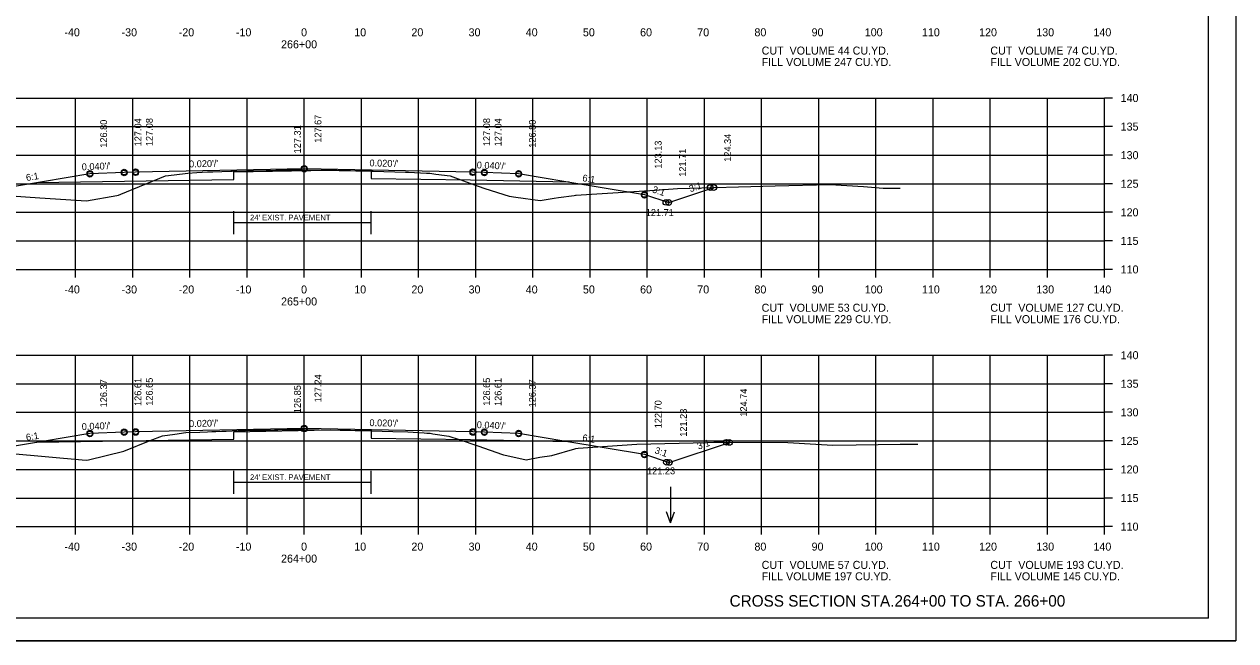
# Model space of a CAD drawing. Extents: x 1175611 to 1176402, y -433344 to -416213.
# Drawn here: x 1175732 to 1175943.9, y -419903.2 to -419795.3 of the extents above; entities that cross this region are included whole.
import ezdxf

# ---------------------------------------------------------------- set-up
doc = ezdxf.new("R2010")
doc.units = 0
for name, color, linetype in [('Default', 7, 'Continuous'), ('R_Alt Surface', 7, 'Continuous'), ('R_Axis', 7, 'Continuous'), ('R_Axis Annot', 7, 'Continuous'), ('R_Border', 7, 'Continuous'), ('R_Draft', 7, 'Continuous'), ('R_Exist Surface', 7, 'Continuous'), ('R_Fin Surface', 7, 'Continuous'), ('R_Grid', 7, 'Continuous'), ('R_No Plot', 7, 'Continuous'), ('R_Water Annot', 7, 'Continuous'), ('R_Xsect Elev', 7, 'Continuous'), ('R_Xsect Slope', 7, 'Continuous')]:
    doc.layers.add(name, color=color, linetype=linetype)

msp = doc.modelspace()

# ---------------------------------------------------------------- linework, layer by layer
at = {"layer": 'R_Alt Surface'}
for p, q in [((1175768.67, -419830.06), (1175792.67, -419830.06)), ((1175768.67, -419875.51), (1175792.67, -419875.51))]:
    msp.add_line(p, q, dxfattribs=at)
for points in [[(1175734.17, -419823.02), (1175768.67, -419822.52), (1175768.67, -419821.2), (1175785.47, -419820.87), (1175792.67, -419821.01), (1175792.67, -419822.33), (1175810.04, -419822.59), (1175827.31, -419822.94)], [(1175768.67, -419832.06), (1175768.67, -419828.06)], [(1175792.67, -419832.06), (1175792.67, -419828.06)], [(1175734.17, -419868.46), (1175768.67, -419867.97), (1175768.67, -419866.65), (1175785.47, -419866.31), (1175792.67, -419866.46), (1175792.67, -419867.78), (1175810.04, -419868.04), (1175827.31, -419868.38)], [(1175768.67, -419877.51), (1175768.67, -419873.51)], [(1175792.67, -419877.51), (1175792.67, -419873.51)]]:
    msp.add_lwpolyline(points, dxfattribs=at)
at = {"layer": 'R_Axis'}
for p, q in [((1175920.97, -419838.26), (1175920.97, -419808.26)), ((1175922.37, -419808.26), (1175920.97, -419808.26)), ((1175922.37, -419813.26), (1175920.97, -419813.26)), ((1175922.37, -419818.26), (1175920.97, -419818.26)), ((1175922.37, -419823.26), (1175920.97, -419823.26)), ((1175922.37, -419828.26), (1175920.97, -419828.26)), ((1175922.37, -419833.26), (1175920.97, -419833.26)), ((1175640.97, -419838.26), (1175920.97, -419838.26)), ((1175740.97, -419839.66), (1175740.97, -419838.26)), ((1175750.97, -419839.66), (1175750.97, -419838.26)), ((1175760.97, -419839.66), (1175760.97, -419838.26)), ((1175770.97, -419839.66), (1175770.97, -419838.26)), ((1175780.97, -419839.66), (1175780.97, -419838.26)), ((1175790.97, -419839.66), (1175790.97, -419838.26)), ((1175800.97, -419839.66), (1175800.97, -419838.26)), ((1175810.97, -419839.66), (1175810.97, -419838.26)), ((1175820.97, -419839.66), (1175820.97, -419838.26)), ((1175830.97, -419839.66), (1175830.97, -419838.26)), ((1175840.97, -419839.66), (1175840.97, -419838.26)), ((1175850.97, -419839.66), (1175850.97, -419838.26)), ((1175860.97, -419839.66), (1175860.97, -419838.26)), ((1175870.97, -419839.66), (1175870.97, -419838.26)), ((1175880.97, -419839.66), (1175880.97, -419838.26)), ((1175890.97, -419839.66), (1175890.97, -419838.26)), ((1175900.97, -419839.66), (1175900.97, -419838.26)), ((1175910.97, -419839.66), (1175910.97, -419838.26)), ((1175920.97, -419839.66), (1175920.97, -419838.26)), ((1175922.37, -419838.26), (1175920.97, -419838.26)), ((1175920.97, -419883.26), (1175920.97, -419853.26)), ((1175922.37, -419853.26), (1175920.97, -419853.26)), ((1175922.37, -419858.26), (1175920.97, -419858.26)), ((1175922.37, -419863.26), (1175920.97, -419863.26)), ((1175922.37, -419868.26), (1175920.97, -419868.26)), ((1175922.37, -419873.26), (1175920.97, -419873.26)), ((1175922.37, -419878.26), (1175920.97, -419878.26)), ((1175640.97, -419883.26), (1175920.97, -419883.26)), ((1175740.97, -419884.66), (1175740.97, -419883.26)), ((1175750.97, -419884.66), (1175750.97, -419883.26)), ((1175760.97, -419884.66), (1175760.97, -419883.26)), ((1175770.97, -419884.66), (1175770.97, -419883.26)), ((1175780.97, -419884.66), (1175780.97, -419883.26)), ((1175790.97, -419884.66), (1175790.97, -419883.26)), ((1175800.97, -419884.66), (1175800.97, -419883.26)), ((1175810.97, -419884.66), (1175810.97, -419883.26)), ((1175820.97, -419884.66), (1175820.97, -419883.26)), ((1175830.97, -419884.66), (1175830.97, -419883.26)), ((1175840.97, -419884.66), (1175840.97, -419883.26)), ((1175850.97, -419884.66), (1175850.97, -419883.26)), ((1175860.97, -419884.66), (1175860.97, -419883.26)), ((1175870.97, -419884.66), (1175870.97, -419883.26)), ((1175880.97, -419884.66), (1175880.97, -419883.26)), ((1175890.97, -419884.66), (1175890.97, -419883.26)), ((1175900.97, -419884.66), (1175900.97, -419883.26)), ((1175910.97, -419884.66), (1175910.97, -419883.26)), ((1175920.97, -419884.66), (1175920.97, -419883.26)), ((1175922.37, -419883.26), (1175920.97, -419883.26))]:
    msp.add_line(p, q, dxfattribs=at)
at = {"layer": 'R_Border'}
for q in [(1175939.15, -419693.8), (1175622.97, -419899.26)]:
    msp.add_line((1175939.15, -419899.26), q, dxfattribs=at)
at = {"layer": 'R_Exist Surface'}
for points in [[(1175725.5, -419825.08), (1175734.72, -419825.7), (1175742.86, -419826.23), (1175748.16, -419825.33), (1175748.45, -419825.28), (1175748.88, -419825.1), (1175756.67, -419821.89), (1175758.21, -419821.68), (1175760.61, -419821.39), (1175762.15, -419821.31), (1175764.03, -419821.2), (1175764.41, -419821.19), (1175764.73, -419821.17), (1175764.79, -419821.17), (1175765, -419821.16), (1175768.12, -419821.08), (1175768.36, -419821.07), (1175770.92, -419820.98), (1175771.21, -419820.98), (1175774.32, -419820.94), (1175774.5, -419820.93), (1175776.02, -419820.88), (1175776.07, -419820.87), (1175776.74, -419820.85), (1175777.05, -419820.85), (1175780.16, -419820.8), (1175780.65, -419820.81), (1175786.67, -419820.91), (1175787.07, -419820.92), (1175789.98, -419821), (1175792.7, -419821.04), (1175793, -419821.05), (1175798.67, -419821.21), (1175799.22, -419821.22), (1175802.35, -419821.39), (1175802.62, -419821.4), (1175802.91, -419821.41), (1175803.26, -419821.46), (1175804.01, -419821.56), (1175806.48, -419821.89), (1175809.26, -419822.9), (1175812.39, -419824.02), (1175814.75, -419824.77), (1175816.83, -419825.44), (1175817.97, -419825.63), (1175822.23, -419826.2), (1175824.67, -419825.78), (1175825.42, -419825.68), (1175828.17, -419825.3), (1175828.42, -419825.26), (1175828.54, -419825.26), (1175831.23, -419825.06), (1175842.35, -419824.41), (1175846.27, -419824.09), (1175863.33, -419823.63), (1175872.93, -419823.37), (1175878.77, -419823.75), (1175882.24, -419824.01), (1175882.56, -419824.01), (1175885.19, -419824.02)], [(1175729.79, -419870.48), (1175742.09, -419871.56), (1175742.92, -419871.64), (1175743.25, -419871.55), (1175749.42, -419870.05), (1175754.04, -419868.22), (1175756.18, -419867.37), (1175758.31, -419867.1), (1175760.25, -419866.82), (1175762.72, -419866.71), (1175764.07, -419866.65), (1175764.81, -419866.62), (1175765.52, -419866.59), (1175766.57, -419866.58), (1175767.32, -419866.56), (1175769.42, -419866.47), (1175770.67, -419866.42), (1175772.1, -419866.41), (1175773.96, -419866.39), (1175774.71, -419866.36), (1175775.78, -419866.33), (1175776.34, -419866.31), (1175776.84, -419866.29), (1175779.27, -419866.27), (1175780.96, -419866.26), (1175783.58, -419866.31), (1175787.27, -419866.37), (1175788.38, -419866.41), (1175789.87, -419866.45), (1175791.36, -419866.47), (1175792.73, -419866.49), (1175796.46, -419866.61), (1175799.06, -419866.69), (1175801.93, -419866.85), (1175802.4, -419866.88), (1175802.74, -419866.89), (1175802.99, -419866.93), (1175803.47, -419867.02), (1175806.26, -419867.44), (1175808.08, -419868.03), (1175811.3, -419869.11), (1175815.65, -419870.66), (1175815.79, -419870.71), (1175815.85, -419870.72), (1175819.78, -419871.55), (1175822.16, -419871.08), (1175824.25, -419870.79), (1175828.31, -419869.63), (1175828.47, -419869.58), (1175828.87, -419869.55), (1175839.13, -419868.86), (1175851.44, -419868.56), (1175852.58, -419868.51), (1175854.19, -419868.51), (1175865.53, -419868.56), (1175870.46, -419868.85), (1175873.4, -419869.02), (1175877.51, -419868.95), (1175885.23, -419868.84), (1175887.97, -419868.84), (1175888.3, -419868.84)]]:
    msp.add_lwpolyline(points, dxfattribs=at)
at = {"layer": 'R_Fin Surface'}
for points in [[(1175714.34, -419825.16), (1175717.86, -419826.33), (1175721.47, -419825.13), (1175735.2, -419822.84), (1175743.47, -419821.46), (1175749.47, -419821.22), (1175751.47, -419821.18), (1175780.97, -419820.59), (1175810.47, -419821.18), (1175812.47, -419821.22), (1175818.47, -419821.46), (1175826.75, -419822.84), (1175840.47, -419825.13), (1175844.71, -419826.54), (1175852.59, -419823.92)], [(1175713.68, -419870.4), (1175717.84, -419871.79), (1175721.47, -419870.58), (1175735.2, -419868.29), (1175743.47, -419866.91), (1175749.47, -419866.67), (1175751.47, -419866.63), (1175780.97, -419866.04), (1175810.47, -419866.63), (1175812.47, -419866.67), (1175818.47, -419866.91), (1175826.75, -419868.29), (1175840.47, -419870.58), (1175844.82, -419872.03), (1175855.35, -419868.52)]]:
    msp.add_lwpolyline(points, dxfattribs=at)
at = {"layer": 'R_Grid'}
for p, q in [((1175640.97, -419808.26), (1175920.97, -419808.26)), ((1175740.97, -419838.26), (1175740.97, -419808.26)), ((1175750.97, -419838.26), (1175750.97, -419808.26)), ((1175760.97, -419838.26), (1175760.97, -419808.26)), ((1175770.97, -419838.26), (1175770.97, -419808.26)), ((1175780.97, -419838.26), (1175780.97, -419808.26)), ((1175790.97, -419838.26), (1175790.97, -419808.26)), ((1175800.97, -419838.26), (1175800.97, -419808.26)), ((1175810.97, -419838.26), (1175810.97, -419808.26)), ((1175820.97, -419838.26), (1175820.97, -419808.26)), ((1175830.97, -419838.26), (1175830.97, -419808.26)), ((1175840.97, -419838.26), (1175840.97, -419808.26)), ((1175850.97, -419838.26), (1175850.97, -419808.26)), ((1175860.97, -419838.26), (1175860.97, -419808.26)), ((1175870.97, -419838.26), (1175870.97, -419808.26)), ((1175880.97, -419838.26), (1175880.97, -419808.26)), ((1175890.97, -419838.26), (1175890.97, -419808.26)), ((1175900.97, -419838.26), (1175900.97, -419808.26)), ((1175910.97, -419838.26), (1175910.97, -419808.26)), ((1175920.97, -419838.26), (1175920.97, -419808.26)), ((1175640.97, -419813.26), (1175920.97, -419813.26)), ((1175640.97, -419818.26), (1175920.97, -419818.26)), ((1175640.97, -419823.26), (1175920.97, -419823.26)), ((1175640.97, -419828.26), (1175920.97, -419828.26)), ((1175640.97, -419833.26), (1175920.97, -419833.26)), ((1175640.97, -419838.26), (1175920.97, -419838.26)), ((1175640.97, -419853.26), (1175920.97, -419853.26)), ((1175740.97, -419883.26), (1175740.97, -419853.26)), ((1175750.97, -419883.26), (1175750.97, -419853.26)), ((1175760.97, -419883.26), (1175760.97, -419853.26)), ((1175770.97, -419883.26), (1175770.97, -419853.26)), ((1175780.97, -419883.26), (1175780.97, -419853.26)), ((1175790.97, -419883.26), (1175790.97, -419853.26)), ((1175800.97, -419883.26), (1175800.97, -419853.26)), ((1175810.97, -419883.26), (1175810.97, -419853.26)), ((1175820.97, -419883.26), (1175820.97, -419853.26)), ((1175830.97, -419883.26), (1175830.97, -419853.26)), ((1175840.97, -419883.26), (1175840.97, -419853.26)), ((1175850.97, -419883.26), (1175850.97, -419853.26)), ((1175860.97, -419883.26), (1175860.97, -419853.26)), ((1175870.97, -419883.26), (1175870.97, -419853.26)), ((1175880.97, -419883.26), (1175880.97, -419853.26)), ((1175890.97, -419883.26), (1175890.97, -419853.26)), ((1175900.97, -419883.26), (1175900.97, -419853.26)), ((1175910.97, -419883.26), (1175910.97, -419853.26)), ((1175920.97, -419883.26), (1175920.97, -419853.26)), ((1175640.97, -419858.26), (1175920.97, -419858.26)), ((1175640.97, -419863.26), (1175920.97, -419863.26)), ((1175640.97, -419868.26), (1175920.97, -419868.26)), ((1175640.97, -419873.26), (1175920.97, -419873.26)), ((1175640.97, -419878.26), (1175920.97, -419878.26)), ((1175640.97, -419883.26), (1175920.97, -419883.26))]:
    msp.add_line(p, q, dxfattribs=at)
at = {"layer": 'R_No Plot'}
msp.add_line((1175610.57, -419903.24), (1175943.91, -419903.24), dxfattribs=at)
msp.add_lwpolyline([(1175610.57, -419689.9), (1175943.91, -419689.9), (1175943.91, -419903.24), (1175610.57, -419903.24)], close=True, dxfattribs=at)
for centre in [(1175749.47, -419821.22), (1175751.47, -419821.18), (1175780.97, -419820.59), (1175780.97, -419820.73), (1175810.47, -419821.18), (1175812.47, -419821.22), (1175743.47, -419821.46), (1175743.47, -419821.6), (1175749.47, -419821.36), (1175751.47, -419821.32), (1175810.47, -419821.32), (1175812.47, -419821.36), (1175818.47, -419821.46), (1175818.47, -419821.6), (1175840.47, -419825.13), (1175840.47, -419825.27), (1175851.99, -419823.93), (1175852.59, -419823.92), (1175852.59, -419823.92), (1175844.22, -419826.52), (1175844.71, -419826.54), (1175844.71, -419826.54), (1175743.47, -419866.91), (1175743.47, -419867.05), (1175749.47, -419866.67), (1175749.47, -419866.81), (1175751.47, -419866.63), (1175751.47, -419866.77), (1175780.97, -419866.04), (1175780.97, -419866.18), (1175810.47, -419866.63), (1175810.47, -419866.77), (1175812.47, -419866.67), (1175812.47, -419866.81), (1175818.47, -419866.91), (1175818.47, -419867.05), (1175854.8, -419868.51), (1175855.35, -419868.52), (1175855.35, -419868.52), (1175840.47, -419870.58), (1175840.47, -419870.72), (1175844.32, -419872), (1175844.82, -419872.03), (1175844.82, -419872.03)]:
    msp.add_circle(centre, 0.5, dxfattribs=at)
at = {"layer": 'R_Water Annot'}
for p, q in [((1175845.02, -419876.3), (1175845.02, -419882.59)), ((1175845.02, -419882.59), (1175844.32, -419880.66)), ((1175845.02, -419882.59), (1175845.72, -419880.66))]:
    msp.add_line(p, q, dxfattribs=at)

# ---------------------------------------------------------------- texts
at = {"layer": 'Default'}
for s, p in [('CUT  VOLUME 44 CU.YD.', (1175860.97, -419800.66)), ('CUT  VOLUME 74 CU.YD.', (1175900.97, -419800.66)), ('FILL VOLUME 247 CU.YD.', (1175860.97, -419802.66)), ('FILL VOLUME 202 CU.YD.', (1175900.97, -419802.66)), ('CUT  VOLUME 53 CU.YD.', (1175860.97, -419845.66)), ('CUT  VOLUME 127 CU.YD.', (1175900.97, -419845.66)), ('FILL VOLUME 229 CU.YD.', (1175860.97, -419847.66)), ('FILL VOLUME 176 CU.YD.', (1175900.97, -419847.66)), ('CUT  VOLUME 57 CU.YD.', (1175860.97, -419890.66)), ('CUT  VOLUME 193 CU.YD.', (1175900.97, -419890.66)), ('FILL VOLUME 197 CU.YD.', (1175860.97, -419892.66)), ('FILL VOLUME 145 CU.YD.', (1175900.97, -419892.66))]:
    msp.add_text(s, height=1.4, dxfattribs=at).set_placement(p)
at = {"layer": 'R_Alt Surface'}
for p in [(1175771.48, -419829.68), (1175771.48, -419875.12)]:
    msp.add_text("24' EXIST. PAVEMENT", height=1, dxfattribs=at).set_placement(p)
at = {"layer": 'R_Axis Annot'}
for s, p in [('-40', (1175739.01, -419797.46)), ('-30', (1175749.01, -419797.46)), ('-20', (1175759.01, -419797.46)), ('-10', (1175769.01, -419797.46)), ('0', (1175780.41, -419797.46)), ('10', (1175789.71, -419797.46)), ('20', (1175799.71, -419797.46)), ('30', (1175809.71, -419797.46)), ('40', (1175819.71, -419797.46)), ('50', (1175829.71, -419797.46)), ('60', (1175839.71, -419797.46)), ('70', (1175849.71, -419797.46)), ('80', (1175859.71, -419797.46)), ('90', (1175869.71, -419797.46)), ('100', (1175879.01, -419797.46)), ('110', (1175889.01, -419797.46)), ('120', (1175899.01, -419797.46)), ('130', (1175909.01, -419797.46)), ('140', (1175919.01, -419797.46)), ('266+00', (1175776.91, -419799.56)), ('140', (1175923.77, -419808.96)), ('135', (1175923.77, -419813.96)), ('130', (1175923.77, -419818.96)), ('125', (1175923.77, -419823.96)), ('120', (1175923.77, -419828.96)), ('115', (1175923.77, -419833.96)), ('110', (1175923.77, -419838.96)), ('-40', (1175739.01, -419842.46)), ('-30', (1175749.01, -419842.46)), ('-20', (1175759.01, -419842.46)), ('-10', (1175769.01, -419842.46)), ('0', (1175780.41, -419842.46)), ('10', (1175789.71, -419842.46)), ('20', (1175799.71, -419842.46)), ('30', (1175809.71, -419842.46)), ('40', (1175819.71, -419842.46)), ('50', (1175829.71, -419842.46)), ('60', (1175839.71, -419842.46)), ('70', (1175849.71, -419842.46)), ('80', (1175859.71, -419842.46)), ('90', (1175869.71, -419842.46)), ('100', (1175879.01, -419842.46)), ('110', (1175889.01, -419842.46)), ('120', (1175899.01, -419842.46)), ('130', (1175909.01, -419842.46)), ('140', (1175919.01, -419842.46)), ('265+00', (1175776.91, -419844.56)), ('140', (1175923.77, -419853.96)), ('135', (1175923.77, -419858.96)), ('130', (1175923.77, -419863.96)), ('125', (1175923.77, -419868.96)), ('120', (1175923.77, -419873.96)), ('115', (1175923.77, -419878.96)), ('110', (1175923.77, -419883.96)), ('-40', (1175739.01, -419887.46)), ('-30', (1175749.01, -419887.46)), ('-20', (1175759.01, -419887.46)), ('-10', (1175769.01, -419887.46)), ('0', (1175780.41, -419887.46)), ('10', (1175789.71, -419887.46)), ('20', (1175799.71, -419887.46)), ('30', (1175809.71, -419887.46)), ('40', (1175819.71, -419887.46)), ('50', (1175829.71, -419887.46)), ('60', (1175839.71, -419887.46)), ('70', (1175849.71, -419887.46)), ('80', (1175859.71, -419887.46)), ('90', (1175869.71, -419887.46)), ('100', (1175879.01, -419887.46)), ('110', (1175889.01, -419887.46)), ('120', (1175899.01, -419887.46)), ('130', (1175909.01, -419887.46)), ('140', (1175919.01, -419887.46)), ('264+00', (1175776.91, -419889.56))]:
    msp.add_text(s, height=1.4, dxfattribs=at).set_placement(p)
at = {"layer": 'R_Draft'}
msp.add_text('CROSS SECTION STA.264+00 TO STA. 266+00', height=2, dxfattribs=at).set_placement((1175855.37, -419897.26))
at = {"layer": 'R_Xsect Elev'}
for s, p in [('126.80', (1175746.47, -419816.96)), ('127.04', (1175752.47, -419816.72)), ('127.08', (1175754.47, -419816.68)), ('127.67', (1175783.97, -419816.09)), ('127.08', (1175813.47, -419816.68)), ('127.04', (1175815.47, -419816.72)), ('126.80', (1175821.47, -419816.96)), ('127.31', (1175780.37, -419817.95)), ('123.13', (1175843.47, -419820.62)), ('124.34', (1175855.62, -419819.42)), ('121.71', (1175847.74, -419822.04)), ('127.24', (1175783.97, -419861.52)), ('126.37', (1175746.47, -419862.39)), ('126.61', (1175752.47, -419862.15)), ('126.65', (1175754.47, -419862.11)), ('126.85', (1175780.37, -419863.41)), ('126.65', (1175813.47, -419862.11)), ('126.61', (1175815.47, -419862.15)), ('126.37', (1175821.47, -419862.39)), ('124.74', (1175858.42, -419864.02)), ('122.70', (1175843.47, -419866.05)), ('121.23', (1175847.89, -419867.53))]:
    msp.add_text(s, height=1.2, rotation=90, dxfattribs=at).set_placement(p)
for s, p in [('121.71', (1175840.7, -419828.9)), ('121.23', (1175840.93, -419874.1))]:
    msp.add_text(s, height=1.2, dxfattribs=at).set_placement(p)
at = {"layer": 'R_Xsect Slope'}
for s, rotation, p in [("0.040'/'", 2.2906, (1175742.07, -419820.92)), ("0.020'/'", 1.1458, (1175760.83, -419820.4)), ("0.020'/'", 358.8542, (1175792.36, -419820.22)), ("0.040'/'", 357.7094, (1175811.12, -419820.57)), ('6:1', 9.4623, (1175732.39, -419822.8)), ('6:1', 350.5377, (1175829.55, -419822.8)), ('3:1', 341.5651, (1175841.74, -419824.74)), ('3:1', 18.4349, (1175848.5, -419824.76)), ("0.040'/'", 2.2906, (1175742.07, -419866.37)), ("0.020'/'", 1.1458, (1175760.83, -419865.84)), ("0.020'/'", 358.8542, (1175792.36, -419865.67)), ("0.040'/'", 357.7094, (1175811.12, -419866.02)), ('6:1', 9.4623, (1175732.39, -419868.25)), ('6:1', 350.5377, (1175829.55, -419868.25)), ('3:1', 341.5651, (1175842.16, -419870.4)), ('3:1', 18.4349, (1175849.93, -419869.8))]:
    msp.add_text(s, height=1.2, rotation=rotation, dxfattribs=at).set_placement(p)

doc.saveas('drawing.dxf')
